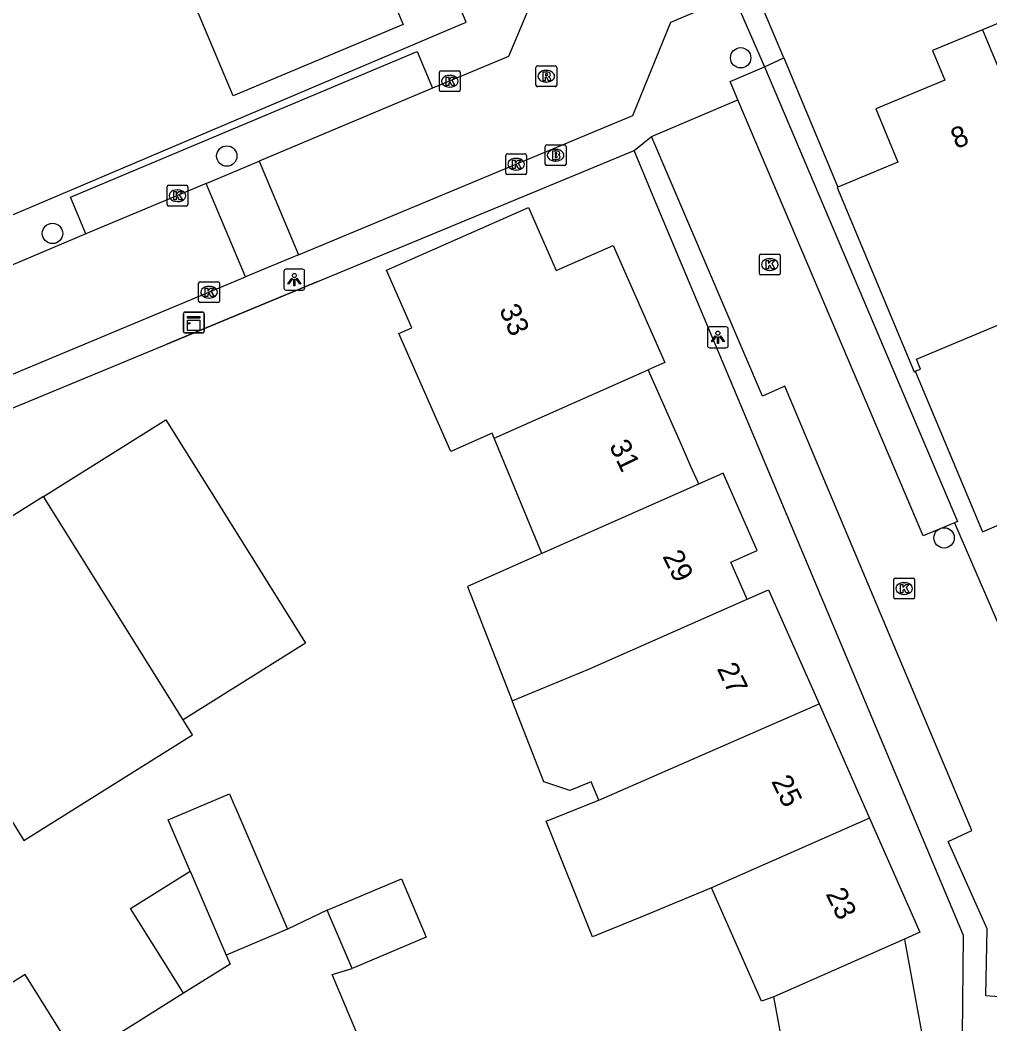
# Model space of a CAD drawing. Extents: x 157767 to 159171, y 387842 to 389425.
# Drawn here: x 158779.17 to 158825.8, y 388266.6 to 388314.84 of the extents above; entities that cross this region are included whole.
import ezdxf

# ---------------------------------------------------------------- set-up
doc = ezdxf.new("R2010")
doc.units = 0
for name, color, linetype in [('IMGEO_Boom', 7, 'Continuous'), ('IMGEO_Brandkraan', 7, 'Continuous'), ('IMGEO_Kast', 7, 'Continuous'), ('IMGEO_Kolk', 7, 'Continuous'), ('IMGEO_Lichtpunt', 7, 'Continuous'), ('IMGEO_Muur', 7, 'Continuous'), ('IMGEO_Pand', 7, 'Continuous'), ('IMGEO_Pand_nummerreeks', 7, 'Continuous'), ('IMGEO_Rijbaan_lokaal_open', 7, 'Continuous'), ('IMGEO_Rioolput', 7, 'Continuous'), ('IMGEO_Voetpad_open', 7, 'Continuous')]:
    doc.layers.add(name, color=color, linetype=linetype)

msp = doc.modelspace()

# ---------------------------------------------------------------- linework, layer by layer
at = {"layer": 'IMGEO_Boom'}
for centre in [(158813.817, 388313.029), (158789.112, 388308.308), (158780.733, 388304.588), (158823.593, 388289.957)]:
    msp.add_circle(centre, 0.489, dxfattribs=at)
at = {"layer": 'IMGEO_Brandkraan'}
for p, q in [((158804.419, 388307.92), (158804.419, 388308.772)), ((158804.494, 388308.846), (158805.346, 388308.846)), ((158805.42, 388308.772), (158805.42, 388307.92)), ((158804.907, 388308.626), (158804.932, 388308.626)), ((158805.346, 388307.846), (158804.494, 388307.846)), ((158804.93, 388308.066), (158804.905, 388308.066))]:
    msp.add_line(p, q, dxfattribs=at)
for points in [[(158804.419, 388307.92), (158804.419, 388308.772)], [(158804.494, 388308.846), (158805.346, 388308.846)], [(158805.42, 388308.772), (158805.42, 388307.92)], [(158804.767, 388308.546), (158804.767, 388308.146), (158804.98, 388308.146)], [(158804.998, 388308.546), (158804.767, 388308.546)], [(158804.946, 388308.465), (158804.892, 388308.465), (158804.892, 388308.389)], [(158804.892, 388308.389), (158804.945, 388308.389)], [(158804.954, 388308.313), (158804.892, 388308.313), (158804.892, 388308.232)], [(158805.346, 388307.846), (158804.494, 388307.846)], [(158804.892, 388308.232), (158804.954, 388308.232)]]:
    msp.add_lwpolyline(points, dxfattribs=at)
for centre, radius, start, end in [((158804.496, 388308.77), 0.0765, 91.552, 178.448), ((158804.496, 388308.77), 0.0765, 91.552, 178.448), ((158805.344, 388308.77), 0.0765, 1.552, 88.448), ((158805.344, 388308.77), 0.0765, 1.552, 88.448), ((158804.947, 388308.427), 0.0379, 267.8285, 90.9355), ((158804.955, 388308.272), 0.0404, 269.8759, 90.5077), ((158805.002, 388308.401), 0.145, 59.4692, 91.5367), ((158805.027, 388308.448), 0.0922, 285.5137, 58.1501), ((158805.032, 388308.256), 0.105, 301.3115, 78.989), ((158804.496, 388307.922), 0.0765, 181.552, 268.448), ((158804.496, 388307.922), 0.0765, 181.552, 268.448), ((158804.986, 388308.397), 0.251, 268.6676, 293.5347), ((158805.344, 388307.922), 0.0765, 271.552, 358.448), ((158805.344, 388307.922), 0.0765, 271.552, 358.448)]:
    msp.add_arc(centre, radius, start, end, dxfattribs=at)
for centre, major_axis, ratio, start_param, end_param in [((158804.906, 388308.346), (-0.387, 0.002), 0.722429, 4.712389, 7.853982), ((158804.931, 388308.346), (-0.39, 0.002), 0.717154, 1.570796, 4.712389)]:
    msp.add_ellipse(centre, major_axis=major_axis, ratio=ratio, start_param=start_param, end_param=end_param, dxfattribs=at)
at = {"layer": 'IMGEO_Kast'}
for p, q in [((158787.025, 388299.879), (158787.025, 388300.72)), ((158787.025, 388300.72), (158787.025, 388299.879)), ((158787.1, 388300.804), (158787.941, 388300.804)), ((158787.941, 388300.804), (158787.1, 388300.804)), ((158788.025, 388300.729), (158788.025, 388299.888)), ((158788.025, 388299.888), (158788.025, 388300.729)), ((158787.95, 388299.804), (158787.109, 388299.804)), ((158787.109, 388299.804), (158787.95, 388299.804))]:
    msp.add_line(p, q, dxfattribs=at)
for points in [[(158787.22, 388300.594), (158787.82, 388300.594), (158787.82, 388300.509), (158787.22, 388300.509), (158787.22, 388300.594)], [(158787.22, 388300.419), (158787.82, 388300.419), (158787.82, 388299.93), (158787.22, 388299.93), (158787.22, 388300.419)]]:
    msp.add_lwpolyline(points, dxfattribs=at)
msp.add_circle((158787.304, 388300.268), 0.0377, dxfattribs=at)
for centre, start, end in [((158787.103, 388300.726), 92.4484, 184.2845), ((158787.103, 388300.726), 92.4484, 184.2845), ((158787.947, 388300.726), 2.4484, 94.2845), ((158787.947, 388300.726), 2.4484, 94.2845), ((158787.103, 388299.882), 182.4484, 274.2845), ((158787.103, 388299.882), 182.4484, 274.2845), ((158787.947, 388299.882), 272.4484, 4.2845), ((158787.947, 388299.882), 272.4484, 4.2845)]:
    msp.add_arc(centre, 0.0779, start, end, dxfattribs=at)
at = {"layer": 'IMGEO_Kolk'}
for p, q in [((158799.337, 388311.479), (158799.337, 388312.331)), ((158799.412, 388312.405), (158800.264, 388312.405)), ((158799.825, 388312.185), (158799.85, 388312.185)), ((158800.338, 388312.331), (158800.338, 388311.479)), ((158800.264, 388311.405), (158799.412, 388311.405)), ((158799.848, 388311.625), (158799.823, 388311.625)), ((158802.525, 388307.489), (158802.525, 388308.341)), ((158802.6, 388308.415), (158803.452, 388308.415)), ((158803.526, 388308.341), (158803.526, 388307.489)), ((158803.013, 388308.195), (158803.038, 388308.195)), ((158803.452, 388307.415), (158802.6, 388307.415)), ((158803.036, 388307.635), (158803.011, 388307.635)), ((158786.238, 388305.975), (158786.238, 388306.827)), ((158786.313, 388306.901), (158787.165, 388306.901)), ((158787.239, 388306.827), (158787.239, 388305.975)), ((158786.726, 388306.681), (158786.751, 388306.681)), ((158787.165, 388305.901), (158786.313, 388305.901)), ((158786.749, 388306.121), (158786.724, 388306.121)), ((158814.714, 388302.668), (158814.714, 388303.52)), ((158814.789, 388303.594), (158815.641, 388303.594)), ((158815.715, 388303.52), (158815.715, 388302.668)), ((158815.202, 388303.374), (158815.227, 388303.374)), ((158815.641, 388302.594), (158814.789, 388302.594)), ((158815.225, 388302.814), (158815.2, 388302.814)), ((158787.759, 388301.338), (158787.759, 388302.19)), ((158787.834, 388302.264), (158788.686, 388302.264)), ((158788.247, 388302.044), (158788.272, 388302.044)), ((158788.76, 388302.19), (158788.76, 388301.338)), ((158788.686, 388301.264), (158787.834, 388301.264)), ((158788.27, 388301.484), (158788.245, 388301.484)), ((158821.249, 388288.022), (158822.101, 388288.022)), ((158821.174, 388287.096), (158821.174, 388287.948)), ((158821.662, 388287.802), (158821.687, 388287.802)), ((158822.175, 388287.948), (158822.175, 388287.096)), ((158821.685, 388287.242), (158821.66, 388287.242)), ((158822.101, 388287.022), (158821.249, 388287.022))]:
    msp.add_line(p, q, dxfattribs=at)
for points in [[(158799.337, 388311.479), (158799.337, 388312.331)], [(158799.412, 388312.405), (158800.264, 388312.405)], [(158800.338, 388312.331), (158800.338, 388311.479)], [(158799.658, 388312.105), (158799.781, 388312.105), (158799.781, 388311.954), (158799.911, 388312.105), (158800.075, 388312.105), (158799.929, 388311.954), (158800.082, 388311.705), (158799.93, 388311.705), (158799.845, 388311.869), (158799.781, 388311.802), (158799.781, 388311.705), (158799.658, 388311.705), (158799.658, 388312.105)], [(158800.264, 388311.405), (158799.412, 388311.405)], [(158802.525, 388307.489), (158802.525, 388308.341)], [(158802.6, 388308.415), (158803.452, 388308.415)], [(158803.526, 388308.341), (158803.526, 388307.489)], [(158802.846, 388308.115), (158802.969, 388308.115), (158802.969, 388307.964), (158803.099, 388308.115), (158803.263, 388308.115), (158803.117, 388307.964), (158803.27, 388307.715), (158803.118, 388307.715), (158803.033, 388307.879), (158802.969, 388307.812), (158802.969, 388307.715), (158802.846, 388307.715), (158802.846, 388308.115)], [(158803.452, 388307.415), (158802.6, 388307.415)], [(158786.238, 388305.975), (158786.238, 388306.827)], [(158786.313, 388306.901), (158787.165, 388306.901)], [(158787.239, 388306.827), (158787.239, 388305.975)], [(158786.559, 388306.601), (158786.682, 388306.601), (158786.682, 388306.45), (158786.812, 388306.601), (158786.976, 388306.601), (158786.83, 388306.45), (158786.983, 388306.201), (158786.831, 388306.201), (158786.746, 388306.365), (158786.682, 388306.298), (158786.682, 388306.201), (158786.559, 388306.201), (158786.559, 388306.601)], [(158787.165, 388305.901), (158786.313, 388305.901)], [(158814.714, 388302.668), (158814.714, 388303.52)], [(158814.789, 388303.594), (158815.641, 388303.594)], [(158815.715, 388303.52), (158815.715, 388302.668)], [(158815.035, 388303.294), (158815.158, 388303.294), (158815.158, 388303.143), (158815.288, 388303.294), (158815.452, 388303.294), (158815.306, 388303.143), (158815.459, 388302.894), (158815.307, 388302.894), (158815.222, 388303.058), (158815.158, 388302.991), (158815.158, 388302.894), (158815.035, 388302.894), (158815.035, 388303.294)], [(158815.641, 388302.594), (158814.789, 388302.594)], [(158787.759, 388301.338), (158787.759, 388302.19)], [(158787.834, 388302.264), (158788.686, 388302.264)], [(158788.76, 388302.19), (158788.76, 388301.338)], [(158788.08, 388301.964), (158788.203, 388301.964), (158788.203, 388301.813), (158788.333, 388301.964), (158788.497, 388301.964), (158788.351, 388301.813), (158788.504, 388301.564), (158788.352, 388301.564), (158788.267, 388301.728), (158788.203, 388301.661), (158788.203, 388301.564), (158788.08, 388301.564), (158788.08, 388301.964)], [(158788.686, 388301.264), (158787.834, 388301.264)], [(158821.249, 388288.022), (158822.101, 388288.022)], [(158821.174, 388287.096), (158821.174, 388287.948)], [(158821.495, 388287.722), (158821.618, 388287.722), (158821.618, 388287.571), (158821.748, 388287.722), (158821.912, 388287.722), (158821.766, 388287.571), (158821.919, 388287.322), (158821.767, 388287.322), (158821.682, 388287.486), (158821.618, 388287.419), (158821.618, 388287.322), (158821.495, 388287.322), (158821.495, 388287.722)], [(158822.175, 388287.948), (158822.175, 388287.096)], [(158822.101, 388287.022), (158821.249, 388287.022)]]:
    msp.add_lwpolyline(points, dxfattribs=at)
for centre, start, end in [((158799.414, 388312.329), 91.552, 178.448), ((158799.414, 388312.329), 91.552, 178.448), ((158800.262, 388312.329), 1.552, 88.448), ((158800.262, 388312.329), 1.552, 88.448), ((158799.414, 388311.481), 181.552, 268.448), ((158799.414, 388311.481), 181.552, 268.448), ((158800.262, 388311.481), 271.552, 358.448), ((158800.262, 388311.481), 271.552, 358.448), ((158802.602, 388308.339), 91.552, 178.448), ((158802.602, 388308.339), 91.552, 178.448), ((158803.45, 388308.339), 1.552, 88.448), ((158803.45, 388308.339), 1.552, 88.448), ((158802.602, 388307.491), 181.552, 268.448), ((158802.602, 388307.491), 181.552, 268.448), ((158803.45, 388307.491), 271.552, 358.448), ((158803.45, 388307.491), 271.552, 358.448), ((158786.315, 388306.825), 91.552, 178.448), ((158786.315, 388306.825), 91.552, 178.448), ((158787.163, 388306.825), 1.552, 88.448), ((158787.163, 388306.825), 1.552, 88.448), ((158786.315, 388305.977), 181.552, 268.448), ((158786.315, 388305.977), 181.552, 268.448), ((158787.163, 388305.977), 271.552, 358.448), ((158787.163, 388305.977), 271.552, 358.448), ((158814.791, 388303.518), 91.552, 178.448), ((158814.791, 388303.518), 91.552, 178.448), ((158815.639, 388303.518), 1.552, 88.448), ((158815.639, 388303.518), 1.552, 88.448), ((158814.791, 388302.67), 181.552, 268.448), ((158814.791, 388302.67), 181.552, 268.448), ((158815.639, 388302.67), 271.552, 358.448), ((158815.639, 388302.67), 271.552, 358.448), ((158787.836, 388302.188), 91.552, 178.448), ((158787.836, 388302.188), 91.552, 178.448), ((158788.684, 388302.188), 1.552, 88.448), ((158788.684, 388302.188), 1.552, 88.448), ((158787.836, 388301.34), 181.552, 268.448), ((158787.836, 388301.34), 181.552, 268.448), ((158788.684, 388301.34), 271.552, 358.448), ((158788.684, 388301.34), 271.552, 358.448), ((158821.251, 388287.946), 91.552, 178.448), ((158821.251, 388287.946), 91.552, 178.448), ((158822.099, 388287.946), 1.552, 88.448), ((158822.099, 388287.946), 1.552, 88.448), ((158821.251, 388287.098), 181.552, 268.448), ((158821.251, 388287.098), 181.552, 268.448), ((158822.099, 388287.098), 271.552, 358.448), ((158822.099, 388287.098), 271.552, 358.448)]:
    msp.add_arc(centre, 0.0765, start, end, dxfattribs=at)
for centre, major_axis, ratio, start_param, end_param in [((158799.824, 388311.905), (-0.387, 0.002), 0.722429, 4.712389, 7.853982), ((158799.849, 388311.905), (-0.39, 0.002), 0.717154, 1.570796, 4.712389), ((158803.012, 388307.915), (-0.387, 0.002), 0.722429, 4.712389, 7.853982), ((158803.037, 388307.915), (-0.39, 0.002), 0.717154, 1.570796, 4.712389), ((158786.725, 388306.401), (-0.387, 0.002), 0.722429, 4.712389, 7.853982), ((158786.75, 388306.401), (-0.39, 0.002), 0.717154, 1.570796, 4.712389), ((158815.201, 388303.094), (-0.387, 0.002), 0.722429, 4.712389, 7.853982), ((158815.226, 388303.094), (-0.39, 0.002), 0.717154, 1.570796, 4.712389), ((158788.246, 388301.764), (-0.387, 0.002), 0.722429, 4.712389, 7.853982), ((158788.271, 388301.764), (-0.39, 0.002), 0.717154, 1.570796, 4.712389), ((158821.661, 388287.522), (-0.387, 0.002), 0.722429, 4.712389, 7.853982), ((158821.686, 388287.522), (-0.39, 0.002), 0.717154, 1.570796, 4.712389)]:
    msp.add_ellipse(centre, major_axis=major_axis, ratio=ratio, start_param=start_param, end_param=end_param, dxfattribs=at)
at = {"layer": 'IMGEO_Lichtpunt'}
for p, q in [((158791.859, 388302.769), (158791.859, 388301.962)), ((158791.859, 388302.769), (158791.859, 388301.962)), ((158792.761, 388302.864), (158791.953, 388302.864)), ((158792.761, 388302.864), (158791.953, 388302.864)), ((158792.855, 388301.962), (158792.855, 388302.769)), ((158792.855, 388301.962), (158792.855, 388302.769)), ((158791.953, 388301.868), (158792.761, 388301.868)), ((158791.953, 388301.868), (158792.761, 388301.868)), ((158813.122, 388300.093), (158812.314, 388300.093)), ((158813.122, 388300.093), (158812.314, 388300.093)), ((158812.22, 388299.998), (158812.22, 388299.191)), ((158812.22, 388299.998), (158812.22, 388299.191)), ((158813.216, 388299.191), (158813.216, 388299.998)), ((158813.216, 388299.191), (158813.216, 388299.998)), ((158812.314, 388299.097), (158813.122, 388299.097)), ((158812.314, 388299.097), (158813.122, 388299.097))]:
    msp.add_line(p, q, dxfattribs=at)
for points in [[(158792.233, 388302.433), (158792.272, 388302.405), (158792.084, 388302.143), (158792.046, 388302.17), (158792.233, 388302.433)], [(158792.335, 388302.385), (158792.382, 388302.385), (158792.382, 388302.063), (158792.335, 388302.063), (158792.335, 388302.385)], [(158792.445, 388302.405), (158792.483, 388302.432), (158792.67, 388302.17), (158792.631, 388302.142), (158792.445, 388302.405)], [(158812.594, 388299.662), (158812.633, 388299.634), (158812.445, 388299.372), (158812.407, 388299.399), (158812.594, 388299.662)], [(158812.696, 388299.614), (158812.743, 388299.614), (158812.743, 388299.292), (158812.696, 388299.292), (158812.696, 388299.614)], [(158812.806, 388299.634), (158812.844, 388299.661), (158813.031, 388299.399), (158812.992, 388299.371), (158812.806, 388299.634)]]:
    msp.add_lwpolyline(points, dxfattribs=at)
for centre in [(158792.358, 388302.567), (158812.719, 388299.796)]:
    msp.add_circle(centre, 0.0994, dxfattribs=at)
for centre, start, end in [((158791.953, 388302.769), 90, 180), ((158791.953, 388302.769), 90, 180), ((158792.761, 388302.769), 0, 90), ((158792.761, 388302.769), 0, 90), ((158791.953, 388301.962), 180, 270), ((158791.953, 388301.962), 180, 270), ((158792.761, 388301.962), 270, 0), ((158792.761, 388301.962), 270, 360), ((158812.314, 388299.998), 90, 180), ((158812.314, 388299.998), 90, 180), ((158813.122, 388299.998), 0, 90), ((158813.122, 388299.998), 0, 90), ((158812.314, 388299.191), 180, 270), ((158812.314, 388299.191), 180, 270), ((158813.122, 388299.191), 270, 0), ((158813.122, 388299.191), 270, 360)]:
    msp.add_arc(centre, 0.0946, start, end, dxfattribs=at)
at = {"layer": 'IMGEO_Muur'}
for points in [[(158775.86, 388306.316), (158776.874, 388304.667), (158790.731, 388310.544)], [(158793.486, 388302.278), (158786.231, 388299.273)]]:
    msp.add_lwpolyline(points, dxfattribs=at)
at = {"layer": 'IMGEO_Pand'}
for points in [[(158796.717, 388320.82), (158797.706, 388318.466), (158796.236, 388317.848), (158797.585, 388314.637), (158789.422, 388311.207), (158787.485, 388315.817), (158787.083, 388316.772), (158787.768, 388317.06)], [(158831.543, 388315.333), (158830.973, 388316.685), (158825.434, 388314.375)], [(158825.434, 388314.375), (158823.043, 388313.378), (158823.636, 388311.958), (158820.307, 388310.57), (158821.371, 388308.02), (158818.492, 388306.819)], [(158825.434, 388314.375), (158826.006, 388313.02), (158829.312, 388305.178), (158830.288, 388302.937)], [(158818.492, 388306.819), (158818.454, 388306.803), (158822.151, 388297.941), (158822.205, 388297.963)], [(158801.964, 388294.754), (158801.87, 388294.981), (158799.881, 388294.103), (158797.375, 388299.774), (158798.015, 388300.057), (158796.795, 388302.819), (158803.608, 388305.829), (158804.947, 388302.799), (158807.687, 388304.01), (158810.174, 388298.382), (158809.367, 388298.025)], [(158822.205, 388297.963), (158822.465, 388298.071), (158822.264, 388298.552), (158828.196, 388301.026), (158828.396, 388300.545), (158828.71, 388300.676), (158828.141, 388302.041), (158830.288, 388302.937)], [(158801.964, 388294.754), (158809.367, 388298.025)], [(158809.367, 388298.025), (158809.433, 388297.876), (158810.949, 388294.444), (158811.409, 388293.404), (158811.736, 388292.663), (158811.792, 388292.537)], [(158780.303, 388291.943), (158786.186, 388295.625), (158788.838, 388291.387), (158792.898, 388284.898), (158787.015, 388281.216)], [(158804.257, 388289.208), (158801.964, 388294.754)], [(158814.123, 388287.007), (158814.092, 388287.078), (158813.336, 388288.788), (158814.612, 388289.352), (158812.974, 388293.059), (158811.792, 388292.537)], [(158811.792, 388292.537), (158804.257, 388289.208)], [(158780.303, 388291.943), (158777.377, 388290.111), (158776.445, 388291.601), (158771.263, 388288.358)], [(158787.015, 388281.216), (158780.303, 388291.943)], [(158804.257, 388289.208), (158800.676, 388287.626), (158802.83, 388282.124)], [(158814.123, 388287.007), (158815.157, 388287.464), (158817.582, 388281.976)], [(158802.83, 388282.124), (158806.55, 388283.662), (158814.123, 388287.007)], [(158806.99, 388277.35), (158806.626, 388278.229), (158805.61, 388277.809), (158804.353, 388278.234), (158802.83, 388282.124)], [(158806.99, 388277.35), (158817.582, 388281.976)], [(158817.582, 388281.976), (158820.007, 388276.489)], [(158777.702, 388278.066), (158779.361, 388275.415), (158787.47, 388280.49), (158787.015, 388281.216)], [(158787.353, 388273.943), (158786.301, 388276.401), (158789.24, 388277.659), (158789.488, 388277.079), (158789.492, 388277.069), (158792.023, 388271.155)], [(158812.412, 388273.133), (158809.096, 388271.762), (158806.686, 388270.779), (158804.469, 388276.346), (158806.99, 388277.35)], [(158820.007, 388276.489), (158812.412, 388273.133)], [(158820.007, 388276.489), (158822.432, 388271.001), (158821.685, 388270.671)], [(158787.034, 388268.069), (158786.531, 388268.873), (158784.483, 388272.147), (158787.353, 388273.943)], [(158787.353, 388273.943), (158788.893, 388270.344), (158789.084, 388269.897)], [(158793.945, 388272.066), (158797.51, 388273.573), (158798.697, 388270.765), (158795.132, 388269.258)], [(158815.41, 388267.898), (158814.819, 388267.686), (158812.412, 388273.133)], [(158795.132, 388269.258), (158793.945, 388272.066)], [(158792.023, 388271.155), (158789.084, 388269.897)], [(158821.685, 388270.671), (158815.41, 388267.898)], [(158821.685, 388270.671), (158821.719, 388270.483), (158822.743, 388264.906), (158823.398, 388264.897), (158823.315, 388258.822), (158821.987, 388258.84)], [(158789.084, 388269.897), (158789.268, 388269.467), (158787.034, 388268.069)], [(158781.476, 388265.688), (158779.418, 388268.977), (158776.999, 388267.463)], [(158811.673, 388258.981), (158811.675, 388259.154), (158811.734, 388263.493), (158815.166, 388263.446), (158815.189, 388265.151), (158815.928, 388265.141), (158815.41, 388267.898)]]:
    msp.add_lwpolyline(points, dxfattribs=at)
at = {"layer": 'IMGEO_Rijbaan_lokaal_open'}
for points in [[(158813.576, 388321.51), (158804.615, 388317.759), (158802.653, 388313.097), (158799.001, 388311.562)], [(158792.566, 388303.558), (158808.633, 388310.253), (158810.454, 388314.748), (158813.477, 388316.024)], [(158799.001, 388311.562), (158790.672, 388308.062)], [(158809.53, 388309.25), (158813.683, 388311.013)], [(158824.095, 388290.678), (158822.587, 388290.049), (158813.683, 388311.013)], [(158826.514, 388261.004), (158826.676, 388267.862), (158825.607, 388267.947), (158825.672, 388271.166), (158823.789, 388275.362), (158824.936, 388275.886), (158815.945, 388297.241), (158814.859, 388296.766), (158809.53, 388309.25)], [(158788.128, 388306.993), (158790.672, 388308.062)], [(158790.672, 388308.062), (158792.566, 388303.558)], [(158788.128, 388306.993), (158782.342, 388304.562)], [(158790.019, 388302.496), (158788.128, 388306.993)], [(158782.342, 388304.562), (158778.219, 388302.829)], [(158792.566, 388303.558), (158790.019, 388302.496)], [(158778.59, 388297.734), (158790.019, 388302.496)], [(158824.095, 388290.678), (158826.358, 388285.451), (158827.159, 388285.798), (158827.755, 388284.417)], [(158793.945, 388272.066), (158792.023, 388271.155)], [(158790.276, 388259.222), (158790.295, 388260.479), (158796.572, 388263.293), (158794.184, 388268.968), (158795.132, 388269.258)], [(158787.034, 388268.069), (158784.823, 388266.685), (158781.964, 388264.896), (158781.476, 388265.688)]]:
    msp.add_lwpolyline(points, dxfattribs=at)
at = {"layer": 'IMGEO_Rioolput'}
for p, q in [((158804.045, 388312.642), (158804.897, 388312.642)), ((158803.97, 388311.716), (158803.97, 388312.568)), ((158804.458, 388312.422), (158804.483, 388312.422)), ((158804.971, 388312.568), (158804.971, 388311.716)), ((158804.897, 388311.642), (158804.045, 388311.642)), ((158804.481, 388311.862), (158804.456, 388311.862))]:
    msp.add_line(p, q, dxfattribs=at)
for points in [[(158804.045, 388312.642), (158804.897, 388312.642)], [(158803.97, 388311.716), (158803.97, 388312.568)], [(158804.559, 388312.34), (158804.307, 388312.342), (158804.307, 388311.942)], [(158804.485, 388312.261), (158804.431, 388312.261), (158804.431, 388312.18)], [(158804.431, 388312.18), (158804.483, 388312.18)], [(158804.971, 388312.568), (158804.971, 388311.716)], [(158804.897, 388311.642), (158804.045, 388311.642)], [(158804.307, 388311.942), (158804.431, 388311.942), (158804.431, 388312.104), (158804.442, 388312.104)], [(158804.489, 388312.075), (158804.56, 388311.942), (158804.7, 388311.942), (158804.635, 388312.068)]]:
    msp.add_lwpolyline(points, dxfattribs=at)
for centre, radius, start, end in [((158804.047, 388312.566), 0.0765, 91.552, 178.448), ((158804.047, 388312.566), 0.0765, 91.552, 178.448), ((158804.895, 388312.566), 0.0765, 1.552, 88.448), ((158804.895, 388312.566), 0.0765, 1.552, 88.448), ((158804.467, 388312.369), 0.19, 274.7715, 282.9687), ((158804.491, 388312.165), 0.0964, 77.0061, 93.1865), ((158804.505, 388312.222), 0.0378, 276.6634, 79.6772), ((158804.558, 388312.23), 0.109, 350.3612, 89.416), ((158804.556, 388312.23), 0.112, 277.5842, 350.9817), ((158804.54, 388312.015), 0.108, 29.5134, 73.7905), ((158804.047, 388311.718), 0.0765, 181.552, 268.448), ((158804.047, 388311.718), 0.0765, 181.552, 268.448), ((158804.441, 388312.051), 0.0533, 26.0293, 88.6989), ((158804.895, 388311.718), 0.0765, 271.552, 358.448), ((158804.895, 388311.718), 0.0765, 271.552, 358.448)]:
    msp.add_arc(centre, radius, start, end, dxfattribs=at)
for centre, major_axis, ratio, start_param, end_param in [((158804.457, 388312.142), (-0.387, 0.002), 0.722429, 4.712389, 7.853982), ((158804.482, 388312.142), (-0.39, 0.002), 0.717154, 1.570796, 4.712389)]:
    msp.add_ellipse(centre, major_axis=major_axis, ratio=ratio, start_param=start_param, end_param=end_param, dxfattribs=at)
at = {"layer": 'IMGEO_Voetpad_open'}
for points in [[(158815.889, 388313.028), (158814.921, 388315.336), (158864.471, 388336.155)], [(158775.86, 388306.316), (158776.874, 388304.667), (158790.731, 388310.544), (158800.615, 388314.735), (158799.001, 388318.586)], [(158813.477, 388316.024), (158814.962, 388312.597)], [(158782.342, 388304.562), (158781.6, 388306.334), (158798.26, 388313.333), (158799.001, 388311.562)], [(158813.683, 388311.013), (158813.308, 388311.895), (158814.962, 388312.597)], [(158814.962, 388312.597), (158815.889, 388313.028)], [(158814.962, 388312.597), (158824.245, 388290.741), (158824.095, 388290.678)], [(158815.889, 388313.028), (158818.492, 388306.819)], [(158808.699, 388308.579), (158809.53, 388309.25)], [(158763.964, 388288.375), (158771.852, 388293.318), (158786.231, 388299.273), (158793.486, 388302.278), (158806.067, 388307.489), (158808.699, 388308.579)], [(158824.249, 388234.025), (158824.173, 388234.235), (158824.326, 388250), (158824.528, 388270.842), (158809.756, 388306.027), (158808.699, 388308.579)], [(158822.205, 388297.963), (158825.439, 388290.249), (158826.224, 388290.588), (158827.262, 388288.149)]]:
    msp.add_lwpolyline(points, dxfattribs=at)

# ---------------------------------------------------------------- texts
at = {"layer": 'IMGEO_Pand_nummerreeks'}
for s, rotation, p in [('8', 22.6318, (158824.182, 388308.632)), ('33', 293.8406, (158802.187, 388300.931)), ('31', 295.8001, (158807.476, 388294.386)), ('29', 295.8001, (158810.042, 388289.079)), ('27', 295.8001, (158812.657, 388283.67)), ('25', 295.7999, (158815.273, 388278.261)), ('23', 295.8001, (158817.887, 388272.852))]:
    msp.add_text(s, height=1, rotation=rotation, dxfattribs=at).set_placement(p)

doc.saveas('drawing.dxf')
